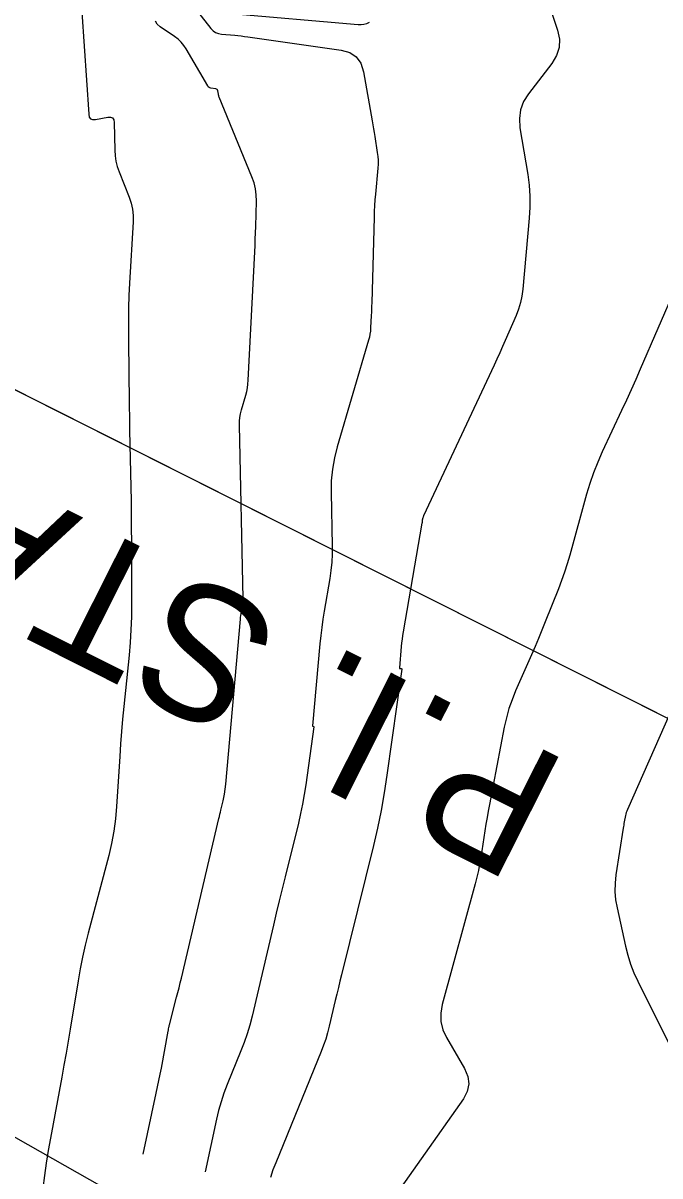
# Model space of a CAD drawing. Extents: x 658976 to 668726, y 639543 to 647196.
# Drawn here: x 662471.6 to 662509.7, y 643626.7 to 643695.7 of the extents above; entities that cross this region are included whole.
import ezdxf

# ---------------------------------------------------------------- set-up
doc = ezdxf.new("R2010")
doc.units = 0
for name, color, linetype in [('Ex_Major Contours', 7, 'Continuous'), ('Ex_Minor Contours', 7, 'Continuous'), ('R_Ramp 15 Degree_Min Ls', 7, 'Continuous'), ('R_Ramp 20 Degree Des Ls Annot', 7, 'Continuous'), ('R_Ramp 20 Degree Existing Ramp', 7, 'Continuous')]:
    doc.layers.add(name, color=color, linetype=linetype)

msp = doc.modelspace()

# ---------------------------------------------------------------- linework, layer by layer
at = {"layer": 'Ex_Major Contours'}
msp.add_lwpolyline([(662481.165, 643697.546), (662482.832, 643695.391), (662482.963, 643695.252), (662483.112, 643695.148), (662483.281, 643695.078), (662483.469, 643695.044), (662484.258, 643694.976), (662484.455, 643694.958), (662484.652, 643694.937), (662484.848, 643694.913), (662485.044, 643694.886), (662490.631, 643694.093), (662491.142, 643693.951), (662491.536, 643693.687), (662491.811, 643693.302), (662491.968, 643692.795), (662492.475, 643689.86), (662492.515, 643689.624), (662492.556, 643689.388), (662492.595, 643689.152), (662492.635, 643688.915), (662492.792, 643687.97), (662492.824, 643687.733), (662492.84, 643687.496), (662492.841, 643687.258), (662492.826, 643687.019), (662492.682, 643685.461), (662492.653, 643685.121), (662492.63, 643684.781), (662492.613, 643684.441), (662492.601, 643684.101), (662492.459, 643678.962), (662492.454, 643678.775), (662492.447, 643678.587), (662492.439, 643678.4), (662492.43, 643678.213), (662492.393, 643677.465), (662492.378, 643677.279), (662492.352, 643677.095), (662492.316, 643676.912), (662492.268, 643676.732), (662490.392, 643670.355), (662490.221, 643669.682), (662490.104, 643669.002), (662490.039, 643668.315), (662490.027, 643667.621), (662490.095, 643664.421), (662490.094, 643663.928), (662490.069, 643663.437), (662490.02, 643662.948), (662489.948, 643662.461), (662489.612, 643660.515), (662489.533, 643660.028), (662489.464, 643659.539), (662489.405, 643659.05), (662489.356, 643658.558), (662488.916, 643653.641), (662488.916, 643653.632), (662488.919, 643653.625), (662488.925, 643653.62), (662488.934, 643653.618), (662488.974, 643653.614), (662488.983, 643653.612), (662488.989, 643653.607), (662488.992, 643653.601), (662488.992, 643653.592), (662488.511, 643650.122), (662488.422, 643649.542), (662488.319, 643648.965), (662488.201, 643648.391), (662488.068, 643647.819), (662487.276, 643644.615), (662487.098, 643643.89), (662486.922, 643643.166), (662486.748, 643642.44), (662486.576, 643641.714), (662485.295, 643636.261), (662485.16, 643635.734), (662485.005, 643635.214), (662484.83, 643634.7), (662484.634, 643634.192), (662483.809, 643632.176), (662483.614, 643631.668), (662483.442, 643631.153), (662483.293, 643630.631), (662483.167, 643630.102), (662482.49, 643626.952)], dxfattribs=at)
at = {"layer": 'Ex_Minor Contours'}
for points in [[(662502.849, 643697.445), (662503.576, 643695.281), (662503.691, 643694.751), (662503.674, 643694.244), (662503.524, 643693.759), (662503.242, 643693.296), (662501.841, 643691.48), (662501.547, 643691.013), (662501.364, 643690.518), (662501.291, 643689.996), (662501.33, 643689.445), (662501.794, 643686.655), (662501.881, 643686.001), (662501.926, 643685.345), (662501.929, 643684.688), (662501.889, 643684.03), (662501.495, 643679.775), (662501.442, 643679.373), (662501.358, 643678.979), (662501.243, 643678.593), (662501.096, 643678.215), (662500.45, 643676.719), (662500.286, 643676.345), (662500.121, 643675.973), (662499.952, 643675.602), (662499.781, 643675.232), (662495.563, 643666.216), (662495.551, 643666.188), (662495.539, 643666.159), (662495.528, 643666.13), (662495.519, 643666.1), (662495.474, 643665.948), (662495.471, 643665.934), (662495.468, 643665.92), (662495.467, 643665.906), (662495.467, 643665.891), (662495.468, 643665.834), (662495.468, 643665.82), (662495.467, 643665.805), (662495.466, 643665.791), (662495.464, 643665.777), (662494.341, 643659.276), (662494.306, 643659.058), (662494.275, 643658.841), (662494.248, 643658.622), (662494.227, 643658.403), (662494.112, 643657.124), (662494.113, 643657.108), (662494.119, 643657.096), (662494.13, 643657.087), (662494.146, 643657.083), (662494.22, 643657.076), (662494.236, 643657.072), (662494.246, 643657.064), (662494.252, 643657.051), (662494.252, 643657.035), (662493.372, 643650.694), (662493.211, 643649.634), (662493.022, 643648.579), (662492.806, 643647.529), (662492.562, 643646.484), (662490.651, 643638.75), (662490.556, 643638.365), (662490.463, 643637.98), (662490.37, 643637.594), (662490.279, 643637.208), (662489.916, 643635.664), (662489.818, 643635.281), (662489.705, 643634.902), (662489.577, 643634.528), (662489.435, 643634.158), (662486.712, 643627.501), (662486.545, 643627.066), (662486.397, 643626.624)], [(662475.107, 643696.358), (662475.525, 643690.248), (662475.559, 643690.086), (662475.638, 643689.981), (662475.759, 643689.931), (662475.924, 643689.937), (662476.672, 643690.072), (662476.836, 643690.078), (662476.954, 643690.028), (662477.026, 643689.922), (662477.052, 643689.76), (662477.077, 643688.109), (662477.097, 643687.773), (662477.147, 643687.444), (662477.228, 643687.12), (662477.338, 643686.803), (662477.937, 643685.297), (662478.058, 643684.938), (662478.138, 643684.572), (662478.178, 643684.2), (662478.176, 643683.821), (662477.966, 643680.134), (662477.931, 643679.403), (662477.907, 643678.671), (662477.897, 643677.938), (662477.898, 643677.206), (662477.928, 643674.275), (662477.937, 643673.542), (662477.947, 643672.81), (662477.959, 643672.077), (662477.972, 643671.344), (662478.039, 643667.924), (662478.054, 643667.11), (662478.064, 643666.296), (662478.072, 643665.482), (662478.075, 643664.667), (662478.085, 643660.931), (662478.077, 643660.166), (662478.05, 643659.402), (662478.002, 643658.639), (662477.935, 643657.877), (662477.625, 643654.798), (662477.553, 643654.053), (662477.489, 643653.308), (662477.431, 643652.562), (662477.381, 643651.815), (662477.195, 643648.828), (662477.131, 643648.084), (662477.03, 643647.346), (662476.894, 643646.614), (662476.722, 643645.887), (662475.498, 643641.229), (662475.32, 643640.522), (662475.16, 643639.81), (662475.017, 643639.095), (662474.89, 643638.376), (662474.416, 643635.495), (662474.296, 643634.775), (662474.172, 643634.055), (662474.043, 643633.337), (662473.911, 643632.619), (662473.231, 643628.978), (662473.098, 643628.229), (662472.979, 643627.479), (662472.875, 643626.726), (662472.785, 643625.971)], [(662483.806, 643696.301), (662491.639, 643695.627), (662491.818, 643695.624), (662491.993, 643695.645), (662492.163, 643695.691), (662492.327, 643695.762)], [(662478.782, 643628.009), (662479.567, 643631.662), (662479.646, 643632.038), (662479.723, 643632.414), (662479.798, 643632.791), (662479.87, 643633.168), (662480.281, 643635.371), (662480.287, 643635.402), (662480.293, 643635.433), (662480.298, 643635.464), (662480.303, 643635.495), (662480.323, 643635.619), (662480.329, 643635.65), (662480.335, 643635.681), (662480.342, 643635.711), (662480.35, 643635.742), (662480.786, 643637.401), (662480.86, 643637.688), (662480.932, 643637.975), (662481.003, 643638.263), (662481.072, 643638.551), (662483.316, 643648.103), (662483.346, 643648.228), (662483.376, 643648.353), (662483.406, 643648.478), (662483.437, 643648.603), (662483.573, 643649.154), (662483.596, 643649.253), (662483.616, 643649.352), (662483.634, 643649.451), (662483.649, 643649.551), (662483.732, 643650.148), (662483.732, 643650.151), (662483.729, 643650.152), (662483.722, 643650.153), (662483.72, 643650.154), (662483.719, 643650.157), (662484.603, 643660.035), (662484.613, 643660.138), (662484.626, 643660.242), (662484.64, 643660.344), (662484.657, 643660.447), (662484.728, 643660.857), (662484.743, 643660.96), (662484.753, 643661.063), (662484.758, 643661.166), (662484.759, 643661.27), (662484.539, 643671.653), (662484.543, 643671.882), (662484.564, 643672.108), (662484.603, 643672.331), (662484.659, 643672.553), (662484.918, 643673.433), (662484.977, 643673.655), (662485.021, 643673.878), (662485.053, 643674.104), (662485.071, 643674.332), (662485.457, 643682.02), (662485.475, 643682.399), (662485.491, 643682.778), (662485.504, 643683.156), (662485.516, 643683.535), (662485.557, 643685.051), (662485.548, 643685.427), (662485.501, 643685.795), (662485.415, 643686.156), (662485.29, 643686.51), (662483.337, 643691.27), (662483.319, 643691.316), (662483.304, 643691.364), (662483.292, 643691.413), (662483.282, 643691.462), (662483.248, 643691.66), (662483.234, 643691.704), (662483.21, 643691.738), (662483.176, 643691.761), (662483.131, 643691.773), (662482.839, 643691.815), (662482.778, 643691.83), (662482.725, 643691.857), (662482.68, 643691.896), (662482.642, 643691.947), (662481.354, 643694.16), (662481.213, 643694.375), (662481.05, 643694.569), (662480.867, 643694.745), (662480.663, 643694.9), (662479.8, 643695.485), (662479.625, 643695.642), (662479.528, 643695.823)], [(662510.631, 643679.872), (662508.526, 643675.002), (662508.254, 643674.378), (662507.977, 643673.756), (662507.695, 643673.136), (662507.409, 643672.518), (662506.255, 643670.051), (662505.979, 643669.429), (662505.731, 643668.797), (662505.51, 643668.156), (662505.315, 643667.504), (662504.311, 643663.863), (662504.162, 643663.351), (662504, 643662.844), (662503.824, 643662.342), (662503.634, 643661.844), (662502.846, 643659.863), (662502.646, 643659.369), (662502.443, 643658.876), (662502.234, 643658.386), (662502.021, 643657.897), (662501.069, 643655.74), (662500.854, 643655.213), (662500.669, 643654.677), (662500.516, 643654.131), (662500.393, 643653.575), (662499.504, 643648.943), (662499.43, 643648.548), (662499.36, 643648.152), (662499.293, 643647.756), (662499.229, 643647.359), (662498.983, 643645.77), (662498.916, 643645.373), (662498.838, 643644.98), (662498.749, 643644.588), (662498.649, 643644.199), (662496.674, 643636.959), (662496.584, 643636.446), (662496.597, 643635.947), (662496.714, 643635.462), (662496.933, 643634.99), (662498.019, 643633.13), (662498.218, 643632.668), (662498.271, 643632.212), (662498.179, 643631.762), (662497.942, 643631.319), (662492.892, 643624.149)], [(662512.567, 643659.533), (662507.756, 643648.638), (662507.72, 643648.549), (662507.689, 643648.459), (662507.663, 643648.368), (662507.643, 643648.274), (662507.57, 643647.898), (662507.553, 643647.804), (662507.536, 643647.709), (662507.52, 643647.615), (662507.505, 643647.52), (662507.072, 643644.726), (662507.018, 643644.23), (662507.011, 643643.735), (662507.05, 643643.241), (662507.136, 643642.749), (662507.643, 643640.459), (662507.78, 643639.919), (662507.948, 643639.39), (662508.149, 643638.873), (662508.382, 643638.367), (662514.159, 643626.74)]]:
    msp.add_lwpolyline(points, dxfattribs=at)
at = {"layer": 'R_Ramp 15 Degree_Min Ls'}
msp.add_lwpolyline([(662588.438, 643614.677), (662499.125, 643659.657), (662409.812, 643704.637)], dxfattribs=at)
at = {"layer": 'R_Ramp 20 Degree Des Ls Annot'}
msp.add_lwpolyline([(662562.981, 643576.859), (662389.056, 643675.601)], dxfattribs=at)
at = {"layer": 'R_Ramp 20 Degree Existing Ramp'}
msp.add_lwpolyline([(662588.434, 643614.668), (662499.121, 643659.648), (662409.808, 643704.628)], dxfattribs=at)
msp.add_lwpolyline([(662588.434, 643614.668), (662499.121, 643659.648), (662409.808, 643704.628)], dxfattribs=at)

# ---------------------------------------------------------------- texts
at = {"layer": 'R_Ramp 15 Degree_Min Ls'}
msp.add_text('P.I. STA. 186+96.54', height=8, rotation=153.26926, dxfattribs=at).set_placement((662504.41, 643651.397))
at = {"layer": 'R_Ramp 20 Degree Des Ls Annot'}
for s, rotation, p in [('P.I. STA. 187+46.40', 153.26926, (662526.244, 643696.241)), ('P.C. STA. 186+51.18', 150.41509, (662476.944, 643619.955))]:
    msp.add_text(s, height=8, rotation=rotation, dxfattribs=at).set_placement(p)
at = {"layer": 'R_Ramp 20 Degree Existing Ramp'}
msp.add_text('P.I. STA. 186+96.53', height=8, rotation=153.26926, dxfattribs=at).set_placement((662504.406, 643651.388))
msp.add_text('P.I. STA. 186+96.53', height=8, rotation=153.26926, dxfattribs=at).set_placement((662504.406, 643651.388))

doc.saveas('drawing.dxf')
